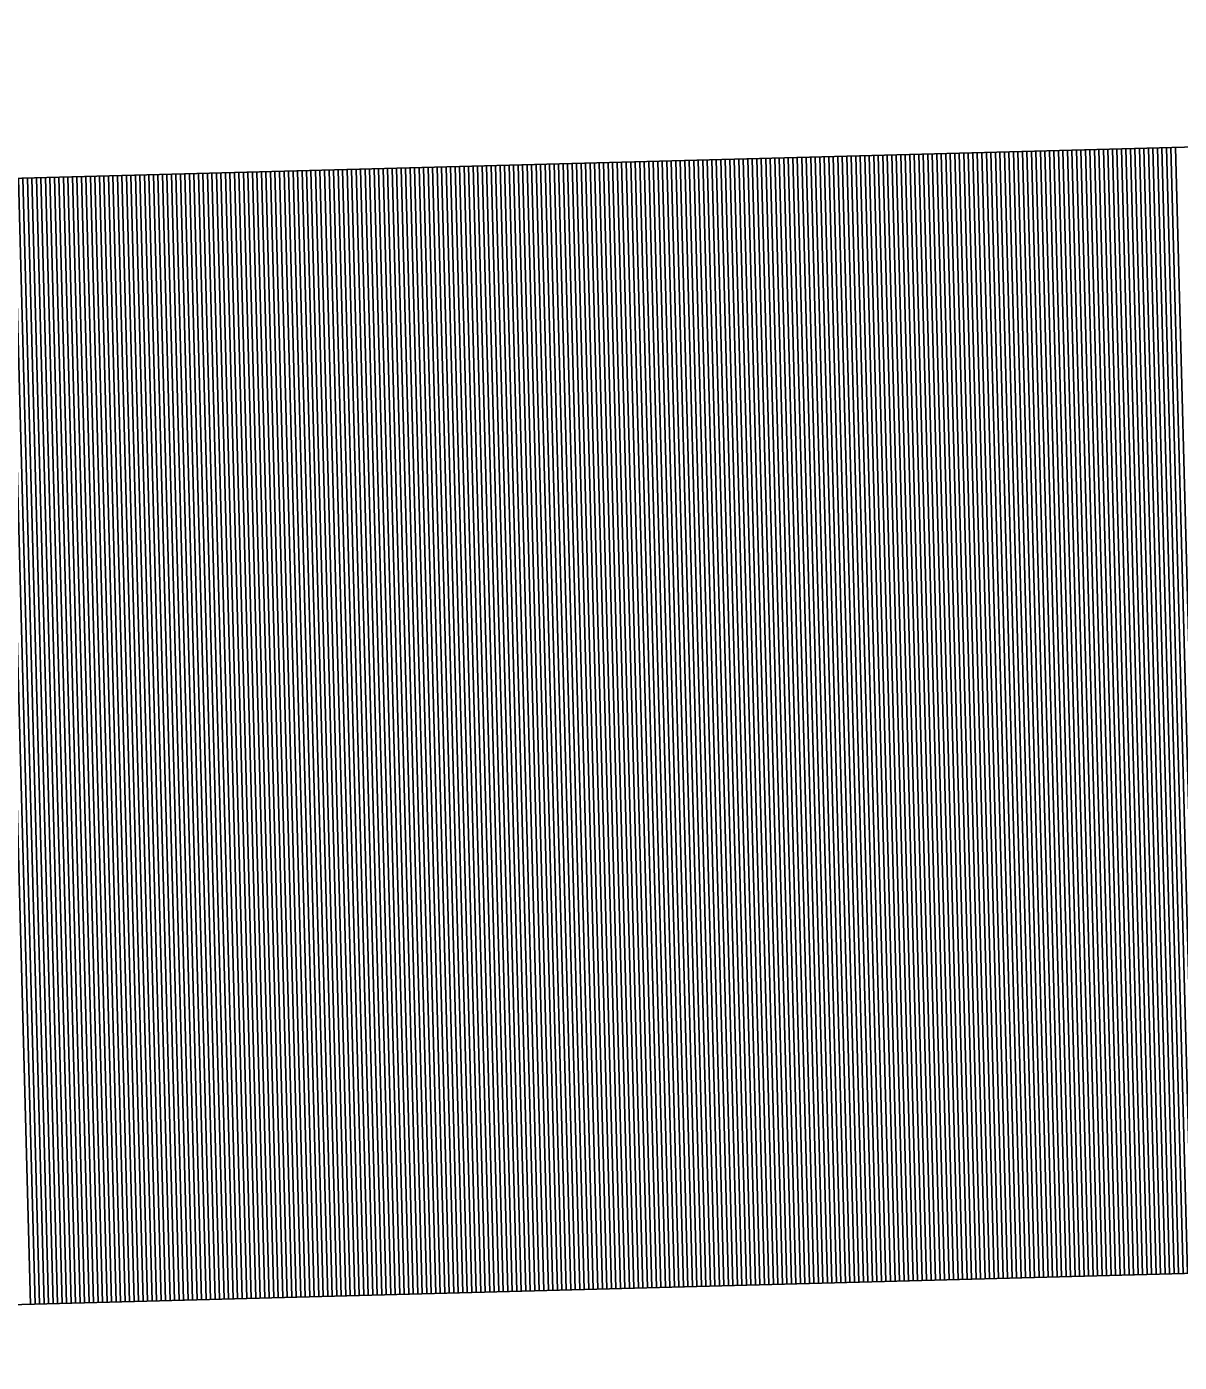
# Model space of a CAD drawing. Extents: x 1929624 to 1936506, y 596315 to 605721.
# Drawn here: x 1930959.882 to 1930962.441, y 596987.574 to 596990.54 of the extents above; entities that cross this region are included whole.
import ezdxf

# ---------------------------------------------------------------- set-up
doc = ezdxf.new("R2010")
doc.units = 0
doc.layers.add('Default', color=7, linetype='Continuous')

msp = doc.modelspace()

# ---------------------------------------------------------------- linework, layer by layer
at = {"layer": 'Default'}
for p, q in [((1930955.0308, 596990.0731), (1930972.4096, 596990.5396)), ((1930961.4131, 596990.2445), (1930961.4802, 596987.7454)), ((1930961.4231, 596990.2447), (1930961.4902, 596987.7456)), ((1930961.4331, 596990.245), (1930961.5002, 596987.7459)), ((1930961.4431, 596990.2453), (1930961.5102, 596987.7462)), ((1930961.4531, 596990.2455), (1930961.5202, 596987.7464)), ((1930961.4631, 596990.2458), (1930961.5302, 596987.7467)), ((1930961.4731, 596990.2461), (1930961.5402, 596987.747)), ((1930961.4831, 596990.2463), (1930961.5502, 596987.7472)), ((1930961.4931, 596990.2466), (1930961.5602, 596987.7475)), ((1930961.5031, 596990.2469), (1930961.5702, 596987.7478)), ((1930961.5131, 596990.2471), (1930961.5802, 596987.748)), ((1930961.5231, 596990.2474), (1930961.5902, 596987.7483)), ((1930961.5331, 596990.2477), (1930961.6002, 596987.7486)), ((1930961.5431, 596990.2479), (1930961.6102, 596987.7488)), ((1930961.5531, 596990.2482), (1930961.6202, 596987.7491)), ((1930961.5631, 596990.2485), (1930961.6302, 596987.7494)), ((1930961.5731, 596990.2487), (1930961.6401, 596987.7496)), ((1930961.5831, 596990.249), (1930961.6501, 596987.7499)), ((1930961.5931, 596990.2493), (1930961.6601, 596987.7502)), ((1930961.6031, 596990.2496), (1930961.6701, 596987.7505)), ((1930961.613, 596990.2498), (1930961.6801, 596987.7507)), ((1930961.623, 596990.2501), (1930961.6901, 596987.751)), ((1930961.633, 596990.2504), (1930961.7001, 596987.7513)), ((1930961.643, 596990.2506), (1930961.7101, 596987.7515)), ((1930961.653, 596990.2509), (1930961.7201, 596987.7518)), ((1930961.663, 596990.2512), (1930961.7301, 596987.7521)), ((1930961.673, 596990.2514), (1930961.7401, 596987.7523)), ((1930961.683, 596990.2517), (1930961.7501, 596987.7526)), ((1930961.693, 596990.252), (1930961.7601, 596987.7529)), ((1930961.703, 596990.2522), (1930961.7701, 596987.7531)), ((1930961.713, 596990.2525), (1930961.7801, 596987.7534)), ((1930961.723, 596990.2528), (1930961.7901, 596987.7537)), ((1930961.733, 596990.253), (1930961.8001, 596987.7539)), ((1930961.743, 596990.2533), (1930961.8101, 596987.7542)), ((1930961.753, 596990.2536), (1930961.8201, 596987.7545)), ((1930961.763, 596990.2538), (1930961.8301, 596987.7547)), ((1930961.773, 596990.2541), (1930961.8401, 596987.755)), ((1930961.783, 596990.2544), (1930961.8501, 596987.7553)), ((1930961.793, 596990.2547), (1930961.8601, 596987.7556)), ((1930961.803, 596990.2549), (1930961.8701, 596987.7558)), ((1930961.813, 596990.2552), (1930961.8801, 596987.7561)), ((1930961.823, 596990.2555), (1930961.8901, 596987.7564)), ((1930961.833, 596990.2557), (1930961.9001, 596987.7566)), ((1930961.843, 596990.256), (1930961.9101, 596987.7569)), ((1930961.853, 596990.2563), (1930961.92, 596987.7572)), ((1930961.863, 596990.2565), (1930961.93, 596987.7574)), ((1930961.873, 596990.2568), (1930961.94, 596987.7577)), ((1930961.883, 596990.2571), (1930961.95, 596987.758)), ((1930961.8929, 596990.2573), (1930961.96, 596987.7582)), ((1930961.9029, 596990.2576), (1930961.97, 596987.7585)), ((1930961.9129, 596990.2579), (1930961.98, 596987.7588)), ((1930961.9229, 596990.2581), (1930961.99, 596987.759)), ((1930961.9329, 596990.2584), (1930962, 596987.7593)), ((1930961.9429, 596990.2587), (1930962.01, 596987.7596)), ((1930961.9529, 596990.2589), (1930962.02, 596987.7598)), ((1930961.9629, 596990.2592), (1930962.03, 596987.7601)), ((1930961.9729, 596990.2595), (1930962.04, 596987.7604)), ((1930961.9829, 596990.2598), (1930962.05, 596987.7607)), ((1930961.9929, 596990.26), (1930962.06, 596987.7609)), ((1930962.0029, 596990.2603), (1930962.07, 596987.7612)), ((1930962.0129, 596990.2606), (1930962.08, 596987.7615)), ((1930962.0229, 596990.2608), (1930962.09, 596987.7617)), ((1930962.0329, 596990.2611), (1930962.1, 596987.762)), ((1930962.0429, 596990.2614), (1930962.11, 596987.7623)), ((1930962.0529, 596990.2616), (1930962.12, 596987.7625)), ((1930962.0629, 596990.2619), (1930962.13, 596987.7628)), ((1930962.0729, 596990.2622), (1930962.14, 596987.7631)), ((1930962.0829, 596990.2624), (1930962.15, 596987.7633)), ((1930962.0929, 596990.2627), (1930962.16, 596987.7636)), ((1930962.1029, 596990.263), (1930962.17, 596987.7639)), ((1930962.1129, 596990.2632), (1930962.18, 596987.7641)), ((1930962.1229, 596990.2635), (1930962.19, 596987.7644)), ((1930962.1329, 596990.2638), (1930962.1999, 596987.7647)), ((1930962.1429, 596990.264), (1930962.2099, 596987.7649)), ((1930962.1529, 596990.2643), (1930962.2199, 596987.7652)), ((1930962.1628, 596990.2646), (1930962.2299, 596987.7655)), ((1930962.1728, 596990.2648), (1930962.2399, 596987.7657)), ((1930962.1828, 596990.2651), (1930962.2499, 596987.766)), ((1930962.1928, 596990.2654), (1930962.2599, 596987.7663)), ((1930962.2028, 596990.2657), (1930962.2699, 596987.7666)), ((1930962.2128, 596990.2659), (1930962.2799, 596987.7668)), ((1930962.2228, 596990.2662), (1930962.2899, 596987.7671)), ((1930962.2328, 596990.2665), (1930962.2999, 596987.7674)), ((1930962.2428, 596990.2667), (1930962.3099, 596987.7676)), ((1930962.2528, 596990.267), (1930962.3199, 596987.7679)), ((1930962.2628, 596990.2673), (1930962.3299, 596987.7682)), ((1930962.2728, 596990.2675), (1930962.3399, 596987.7684)), ((1930962.2828, 596990.2678), (1930962.3499, 596987.7687)), ((1930962.2928, 596990.2681), (1930962.3599, 596987.769)), ((1930962.3028, 596990.2683), (1930962.3699, 596987.7692)), ((1930962.3128, 596990.2686), (1930962.3799, 596987.7695)), ((1930962.3228, 596990.2689), (1930962.3899, 596987.7698)), ((1930962.3328, 596990.2691), (1930962.3999, 596987.77)), ((1930962.3428, 596990.2694), (1930962.4099, 596987.7703)), ((1930962.3528, 596990.2697), (1930962.4199, 596987.7706)), ((1930962.3628, 596990.2699), (1930962.4299, 596987.7708)), ((1930962.3728, 596990.2702), (1930962.4399, 596987.7711)), ((1930962.3828, 596990.2705), (1930962.4499, 596987.7714)), ((1930962.3928, 596990.2708), (1930962.4599, 596987.7717)), ((1930962.4028, 596990.271), (1930962.4698, 596987.7719)), ((1930962.4128, 596990.2713), (1930962.4798, 596987.7722)), ((1930962.4228, 596990.2716), (1930962.4898, 596987.7725)), ((1930962.4328, 596990.2718), (1930962.4998, 596987.7727)), ((1930960.3135, 596990.2149), (1930960.3806, 596987.7158)), ((1930960.3235, 596990.2152), (1930960.3906, 596987.7161)), ((1930960.3335, 596990.2155), (1930960.4006, 596987.7164)), ((1930960.3435, 596990.2157), (1930960.4106, 596987.7166)), ((1930960.3535, 596990.216), (1930960.4206, 596987.7169)), ((1930960.3635, 596990.2163), (1930960.4306, 596987.7172)), ((1930960.3735, 596990.2165), (1930960.4406, 596987.7174)), ((1930960.3835, 596990.2168), (1930960.4506, 596987.7177)), ((1930960.3935, 596990.2171), (1930960.4606, 596987.718)), ((1930960.4035, 596990.2174), (1930960.4706, 596987.7183)), ((1930960.4135, 596990.2176), (1930960.4806, 596987.7185)), ((1930960.4235, 596990.2179), (1930960.4906, 596987.7188)), ((1930960.4335, 596990.2182), (1930960.5006, 596987.7191)), ((1930960.4435, 596990.2184), (1930960.5106, 596987.7193)), ((1930960.4535, 596990.2187), (1930960.5206, 596987.7196)), ((1930960.4635, 596990.219), (1930960.5305, 596987.7199)), ((1930960.4735, 596990.2192), (1930960.5405, 596987.7201)), ((1930960.4835, 596990.2195), (1930960.5505, 596987.7204)), ((1930960.4935, 596990.2198), (1930960.5605, 596987.7207)), ((1930960.5034, 596990.22), (1930960.5705, 596987.7209)), ((1930960.5134, 596990.2203), (1930960.5805, 596987.7212)), ((1930960.5234, 596990.2206), (1930960.5905, 596987.7215)), ((1930960.5334, 596990.2208), (1930960.6005, 596987.7217)), ((1930960.5434, 596990.2211), (1930960.6105, 596987.722)), ((1930960.5534, 596990.2214), (1930960.6205, 596987.7223)), ((1930960.5634, 596990.2216), (1930960.6305, 596987.7225)), ((1930960.5734, 596990.2219), (1930960.6405, 596987.7228)), ((1930960.5834, 596990.2222), (1930960.6505, 596987.7231)), ((1930960.5934, 596990.2225), (1930960.6605, 596987.7234)), ((1930960.6034, 596990.2227), (1930960.6705, 596987.7236)), ((1930960.6134, 596990.223), (1930960.6805, 596987.7239)), ((1930960.6234, 596990.2233), (1930960.6905, 596987.7242)), ((1930960.6334, 596990.2235), (1930960.7005, 596987.7244)), ((1930960.6434, 596990.2238), (1930960.7105, 596987.7247)), ((1930960.6534, 596990.2241), (1930960.7205, 596987.725)), ((1930960.6634, 596990.2243), (1930960.7305, 596987.7252)), ((1930960.6734, 596990.2246), (1930960.7405, 596987.7255)), ((1930960.6834, 596990.2249), (1930960.7505, 596987.7258)), ((1930960.6934, 596990.2251), (1930960.7605, 596987.726)), ((1930960.7034, 596990.2254), (1930960.7705, 596987.7263)), ((1930960.7134, 596990.2257), (1930960.7805, 596987.7266)), ((1930960.7234, 596990.2259), (1930960.7905, 596987.7268)), ((1930960.7334, 596990.2262), (1930960.8005, 596987.7271)), ((1930960.7434, 596990.2265), (1930960.8104, 596987.7274)), ((1930960.7534, 596990.2267), (1930960.8204, 596987.7276)), ((1930960.7634, 596990.227), (1930960.8304, 596987.7279)), ((1930960.7734, 596990.2273), (1930960.8404, 596987.7282)), ((1930960.7833, 596990.2275), (1930960.8504, 596987.7284)), ((1930960.7933, 596990.2278), (1930960.8604, 596987.7287)), ((1930960.8033, 596990.2281), (1930960.8704, 596987.729)), ((1930960.8133, 596990.2284), (1930960.8804, 596987.7293)), ((1930960.8233, 596990.2286), (1930960.8904, 596987.7295)), ((1930960.8333, 596990.2289), (1930960.9004, 596987.7298)), ((1930960.8433, 596990.2292), (1930960.9104, 596987.7301)), ((1930960.8533, 596990.2294), (1930960.9204, 596987.7303)), ((1930960.8633, 596990.2297), (1930960.9304, 596987.7306)), ((1930960.8733, 596990.23), (1930960.9404, 596987.7309)), ((1930960.8833, 596990.2302), (1930960.9504, 596987.7311)), ((1930960.8933, 596990.2305), (1930960.9604, 596987.7314)), ((1930960.9033, 596990.2308), (1930960.9704, 596987.7317)), ((1930960.9133, 596990.231), (1930960.9804, 596987.7319)), ((1930960.9233, 596990.2313), (1930960.9904, 596987.7322)), ((1930960.9333, 596990.2316), (1930961.0004, 596987.7325)), ((1930960.9433, 596990.2318), (1930961.0104, 596987.7327)), ((1930960.9533, 596990.2321), (1930961.0204, 596987.733)), ((1930960.9633, 596990.2324), (1930961.0304, 596987.7333)), ((1930960.9733, 596990.2326), (1930961.0404, 596987.7335)), ((1930960.9833, 596990.2329), (1930961.0504, 596987.7338)), ((1930960.9933, 596990.2332), (1930961.0604, 596987.7341)), ((1930961.0033, 596990.2335), (1930961.0704, 596987.7344)), ((1930961.0133, 596990.2337), (1930961.0803, 596987.7346)), ((1930961.0233, 596990.234), (1930961.0903, 596987.7349)), ((1930961.0333, 596990.2343), (1930961.1003, 596987.7352)), ((1930961.0433, 596990.2345), (1930961.1103, 596987.7354)), ((1930961.0532, 596990.2348), (1930961.1203, 596987.7357)), ((1930961.0632, 596990.2351), (1930961.1303, 596987.736)), ((1930961.0732, 596990.2353), (1930961.1403, 596987.7362)), ((1930961.0832, 596990.2356), (1930961.1503, 596987.7365)), ((1930961.0932, 596990.2359), (1930961.1603, 596987.7368)), ((1930961.1032, 596990.2361), (1930961.1703, 596987.737)), ((1930961.1132, 596990.2364), (1930961.1803, 596987.7373)), ((1930961.1232, 596990.2367), (1930961.1903, 596987.7376)), ((1930961.1332, 596990.2369), (1930961.2003, 596987.7378)), ((1930961.1432, 596990.2372), (1930961.2103, 596987.7381)), ((1930961.1532, 596990.2375), (1930961.2203, 596987.7384)), ((1930961.1632, 596990.2377), (1930961.2303, 596987.7386)), ((1930961.1732, 596990.238), (1930961.2403, 596987.7389)), ((1930961.1832, 596990.2383), (1930961.2503, 596987.7392)), ((1930961.1932, 596990.2386), (1930961.2603, 596987.7395)), ((1930961.2032, 596990.2388), (1930961.2703, 596987.7397)), ((1930961.2132, 596990.2391), (1930961.2803, 596987.74)), ((1930961.2232, 596990.2394), (1930961.2903, 596987.7403)), ((1930961.2332, 596990.2396), (1930961.3003, 596987.7405)), ((1930961.2432, 596990.2399), (1930961.3103, 596987.7408)), ((1930961.2532, 596990.2402), (1930961.3203, 596987.7411)), ((1930961.2632, 596990.2404), (1930961.3303, 596987.7413)), ((1930961.2732, 596990.2407), (1930961.3403, 596987.7416)), ((1930961.2832, 596990.241), (1930961.3503, 596987.7419)), ((1930961.2932, 596990.2412), (1930961.3602, 596987.7421)), ((1930961.3032, 596990.2415), (1930961.3702, 596987.7424)), ((1930961.3132, 596990.2418), (1930961.3802, 596987.7427)), ((1930961.3232, 596990.242), (1930961.3902, 596987.7429)), ((1930961.3331, 596990.2423), (1930961.4002, 596987.7432)), ((1930961.3431, 596990.2426), (1930961.4102, 596987.7435)), ((1930961.3531, 596990.2428), (1930961.4202, 596987.7437)), ((1930961.3631, 596990.2431), (1930961.4302, 596987.744)), ((1930961.3731, 596990.2434), (1930961.4402, 596987.7443)), ((1930961.3831, 596990.2437), (1930961.4502, 596987.7446)), ((1930961.3931, 596990.2439), (1930961.4602, 596987.7448)), ((1930961.4031, 596990.2442), (1930961.4702, 596987.7451)), ((1930959.8237, 596990.2018), (1930959.8908, 596987.7027)), ((1930959.8337, 596990.2021), (1930959.9008, 596987.703)), ((1930959.8437, 596990.2023), (1930959.9108, 596987.7032)), ((1930959.8537, 596990.2026), (1930959.9208, 596987.7035)), ((1930959.8637, 596990.2029), (1930959.9308, 596987.7038)), ((1930959.8737, 596990.2031), (1930959.9408, 596987.704)), ((1930959.8837, 596990.2034), (1930959.9508, 596987.7043)), ((1930959.8937, 596990.2037), (1930959.9608, 596987.7046)), ((1930959.9037, 596990.2039), (1930959.9707, 596987.7048)), ((1930959.9137, 596990.2042), (1930959.9807, 596987.7051)), ((1930959.9237, 596990.2045), (1930959.9907, 596987.7054)), ((1930959.9337, 596990.2047), (1930960.0007, 596987.7056)), ((1930959.9436, 596990.205), (1930960.0107, 596987.7059)), ((1930959.9536, 596990.2053), (1930960.0207, 596987.7062)), ((1930959.9636, 596990.2055), (1930960.0307, 596987.7064)), ((1930959.9736, 596990.2058), (1930960.0407, 596987.7067)), ((1930959.9836, 596990.2061), (1930960.0507, 596987.707)), ((1930959.9936, 596990.2064), (1930960.0607, 596987.7073)), ((1930960.0036, 596990.2066), (1930960.0707, 596987.7075)), ((1930960.0136, 596990.2069), (1930960.0807, 596987.7078)), ((1930960.0236, 596990.2072), (1930960.0907, 596987.7081)), ((1930960.0336, 596990.2074), (1930960.1007, 596987.7083)), ((1930960.0436, 596990.2077), (1930960.1107, 596987.7086)), ((1930960.0536, 596990.208), (1930960.1207, 596987.7089)), ((1930960.0636, 596990.2082), (1930960.1307, 596987.7091)), ((1930960.0736, 596990.2085), (1930960.1407, 596987.7094)), ((1930960.0836, 596990.2088), (1930960.1507, 596987.7097)), ((1930960.0936, 596990.209), (1930960.1607, 596987.7099)), ((1930960.1036, 596990.2093), (1930960.1707, 596987.7102)), ((1930960.1136, 596990.2096), (1930960.1807, 596987.7105)), ((1930960.1236, 596990.2098), (1930960.1907, 596987.7107)), ((1930960.1336, 596990.2101), (1930960.2007, 596987.711)), ((1930960.1436, 596990.2104), (1930960.2107, 596987.7113)), ((1930960.1536, 596990.2106), (1930960.2207, 596987.7115)), ((1930960.1636, 596990.2109), (1930960.2307, 596987.7118)), ((1930960.1736, 596990.2112), (1930960.2407, 596987.7121)), ((1930960.1836, 596990.2114), (1930960.2506, 596987.7123)), ((1930960.1936, 596990.2117), (1930960.2606, 596987.7126)), ((1930960.2036, 596990.212), (1930960.2706, 596987.7129)), ((1930960.2136, 596990.2123), (1930960.2806, 596987.7132)), ((1930960.2235, 596990.2125), (1930960.2906, 596987.7134)), ((1930960.2335, 596990.2128), (1930960.3006, 596987.7137)), ((1930960.2435, 596990.2131), (1930960.3106, 596987.714)), ((1930960.2535, 596990.2133), (1930960.3206, 596987.7142)), ((1930960.2635, 596990.2136), (1930960.3306, 596987.7145)), ((1930960.2735, 596990.2139), (1930960.3406, 596987.7148)), ((1930960.2835, 596990.2141), (1930960.3506, 596987.715)), ((1930960.2935, 596990.2144), (1930960.3606, 596987.7153)), ((1930960.3035, 596990.2147), (1930960.3706, 596987.7156)), ((1930955.0979, 596987.574), (1930972.4766, 596988.0405))]:
    msp.add_line(p, q, dxfattribs=at)

doc.saveas('drawing.dxf')
